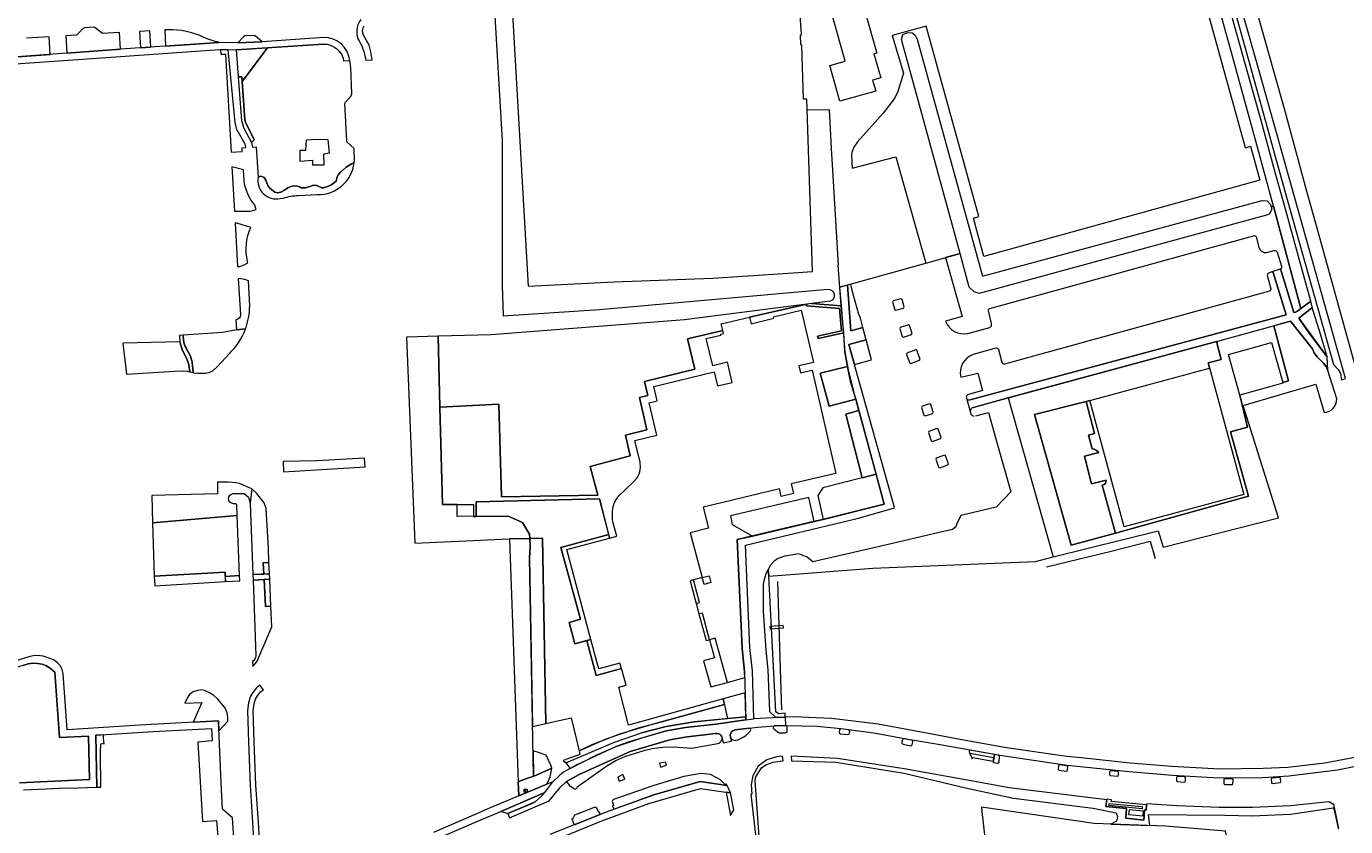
# Model space of a CAD drawing. Header units: metres. Extents: x 209813 to 223847, y 571801 to 587119.
# Tile 612 of 656: x 218727 to 219095, y 581986 to 582209. Entities that reach past the tile are written whole.
import ezdxf
from ezdxf.enums import TextEntityAlignment as Align

# ---------------------------------------------------------------- set-up
doc = ezdxf.new("R2010")
doc.units = ezdxf.units.M
for name, color, linetype, lineweight in [('B-RO-GK-BESCHOEIING-G', 8, 'GK-BESCHOEIING', 0), ('B-RO-GR-BEPLANTING_CULTUUR_BOSPLANTSOEN-GV', 8, 'Continuous', 0), ('B-RO-GR-BEPLANTING_CULTUUR_HEESTERS-GV', 8, 'Continuous', 0), ('B-RO-GR-BEPLANTING_CULTUUR_ROOS-GV', 8, 'Continuous', 0), ('B-RO-GR-BEPLANTING_CULTUUR_VASTE PLANTENVAK-GV', 8, 'Continuous', 0), ('B-RO-GR-GRAS-GV', 8, 'Continuous', 0), ('B-RO-GR-GROENVOORZIENING-GV', 8, 'Continuous', 0), ('B-RO-GR-HAAG-GV', 8, 'Continuous', 0), ('B-RO-IE-TERREINAFSCHEIDING_KUNSTMATIG_MUUR-GV', 8, 'Continuous', 0), ('B-RO-KL-DATA_CAI-S', 8, 'Continuous', 0), ('B-RO-KW-KUNSTWERK_DEK-GV', 8, 'Continuous', 0), ('B-RO-OG-TERREIN_CULTUURSCHEIDING-GV', 8, 'Continuous', 0), ('B-RO-OG-TERREIN_ONBEGROEID-GV', 8, 'Continuous', 0), ('B-RO-OG-WEG-GV', 8, 'Continuous', 0), ('B-RO-VH-ONVERHARD-GV', 8, 'Continuous', 0), ('B-RO-VH-VERHARDING_OPEN-GV', 8, 'Continuous', 0), ('B-RO-VH-VERHARDING_TEGEL-GV', 8, 'Continuous', 0)]:
    doc.layers.add(name, color=color, linetype=linetype, lineweight=lineweight)
doc.styles.add('NLCS-ISO', font='txt')
doc.linetypes.add('GK-BESCHOEIING', pattern='A,30,-5,[1,NLCS.shx,S=1,R=0,X=0,Y=0],-5', length=40)

# ---------------------------------------------------------------- blocks, each defined once
blk = doc.blocks.new('SKL-DATA_SIGNAAL_CAIKAST-SO')
at = {"color": 0, "linetype": 'ByBlock', "lineweight": 18}
for points in [[(-2, 2), (2, 2), (2, 1.68), (-2, 1.68)], [(-2, 1.52), (2, 1.52), (2, -2), (-2, -2)]]:
    blk.add_lwpolyline(points, close=True, dxfattribs=at)
at = {"color": 0, "linetype": 'ByBlock', "lineweight": 18, "style": 'NLCS-ISO'}
blk.add_text('cai', height=1.5, dxfattribs=at).set_placement((0, 0), align=Align.MIDDLE_CENTER)

msp = doc.modelspace()

# ---------------------------------------------------------------- linework, layer by layer
at = {"layer": 'B-RO-GK-BESCHOEIING-G', "flags": 128}
for points in [[(219029.711, 582062.643), (219040.606, 582065.363), (219041.987, 582060.557)], [(219011.673, 582058.194), (219020.497, 582060.397), (219029.711, 582062.643)], [(218936.62, 582054.142), (218937.41, 582029.759)], [(218937.41, 582029.759), (218937.781, 582018.286)], [(218877.611, 582003.495), (218891.233, 582009.292), (218898.705, 582011.946), (218905.602, 582013.677), (218913.414, 582014.959), (218922.696, 582015.924)], [(218922.696, 582015.924), (218927.817, 582016.39)], [(218864.514, 581994.286), (218864.372, 581998.145)]]:
    msp.add_lwpolyline(points, dxfattribs=at)
at = {"layer": 'B-RO-GR-BEPLANTING_CULTUUR_BOSPLANTSOEN-GV', "flags": 128}
for points in [[(219032.845, 582355.262), (219032.168, 582357.893), (219030.687, 582357.458), (219029.189, 582355.22), (219039.712, 582311.644), (219055.939, 582243.216), (219063.823, 582214.703), (219067.462, 582201.705), (219071.658, 582186.635), (219075.637, 582172.124), (219078.783, 582160.753), (219087.402, 582130.282), (219091.772, 582114.675), (219093.016, 582113.255), (219093.624, 582112.352), (219093.763, 582111.895), (219093.927, 582110.625), (219093.981, 582110.456), (219095.121, 582110.752), (219071.338, 582195.61), (219057.353, 582244.895), (219053.434, 582260.066), (219052.386, 582265.455), (219029.679, 582354.324)], [(219092.713, 582105.139), (219090.134, 582113.017), (219089.665, 582114.174), (219088.918, 582115.077), (219087.079, 582116.96), (219086.382, 582117.977), (219085.888, 582119.031), (219079.779, 582126.801), (219075.079, 582125.504), (219079.219, 582110.101), (219077.587, 582109.671), (219077.632, 582109.511), (219065.669, 582106.164), (219067.748, 582097.172), (219063.067, 582095.867), (219068.072, 582077.919), (219030.983, 582067.578), (219018.597, 582064.26), (219008.376, 582100.764), (219022.723, 582104.337), (219057.172, 582113.683), (219056.769, 582115.17), (219060.396, 582116.094), (219059.119, 582121.102), (219001.035, 582105.405), (219013.597, 582060.991), (219042.883, 582068.302), (219044.213, 582063.675), (219076.39, 582071.888), (219066.511, 582103.229), (219086.863, 582109.2), (219089.193, 582101.258)], [(219001.035, 582105.405), (218991.377, 582102.737)], [(218991.96, 582100.322), (218995.564, 582101.286), (218998.058, 582092.248), (219001.713, 582079.113), (218997.675, 582074.864), (218987.845, 582072.581), (218986.724, 582070.227), (218986.421, 582069.388), (218985.483, 582068.623), (218981.397, 582067.698), (218965.991, 582064.101), (218946.525, 582059.63), (218944.896, 582060.971), (218942.648, 582061.894), (218938.673, 582061.183), (218936.822, 582060.593), (218935.732, 582059.803), (218934.744, 582058.734), (218934.036, 582057.488), (218934.223, 582055.644), (218963.212, 582057.86), (219008.655, 582059.758), (219013.597, 582060.991)], [(218990.475, 582101.261), (218990.505, 582101.153)]]:
    msp.add_lwpolyline(points, dxfattribs=at)
for points in [[(219085.853, 582130.386), (219085.586, 582130.45), (219082.04, 582127.661), (219088.554, 582118.672), (219088.935, 582118.1), (219089.976, 582116.844), (219087.838, 582124.058), (219085.942, 582129.992)], [(218964.164, 582084.069), (218959.345, 582101.846), (218955.703, 582100.859), (218960.3, 582083.079)], [(218872.342, 581997.554), (218873.275, 581999.49), (218873.709, 582002.053), (218869.155, 582000.02), (218865.131, 581998.575), (218864.372, 581998.145), (218864.514, 581994.286)]]:
    msp.add_lwpolyline(points, close=True, dxfattribs=at)
at = {"layer": 'B-RO-GR-BEPLANTING_CULTUUR_BOSPLANTSOEN-GV'}
for points in [[(218991.377, 582102.737, 0.7908155), (218991.426, 582100.318)], [(219089.193, 582101.258, 0.3676417), (219092.713, 582105.139)]]:
    msp.add_lwpolyline(points, format="xyb", dxfattribs=at)
at = {"layer": 'B-RO-GR-BEPLANTING_CULTUUR_HEESTERS-GV', "flags": 128}
for points in [[(218738.456, 582201.587), (218753.395, 582202.666), (218753.122, 582207.315), (218748.429, 582207.039), (218746.202, 582208.78), (218745.844, 582208.883), (218743.35, 582208.683), (218743.031, 582208.499), (218741.15, 582206.611), (218738.171, 582206.435)], [(218758.681, 582207.642), (218758.951, 582203.051), (218761.836, 582203.252), (218761.568, 582207.812)], [(218792.916, 582204.761), (218790.944, 582206.383), (218790.528, 582206.535), (218788.076, 582206.39), (218787.697, 582206.179), (218786.112, 582204.436)], [(218787.362, 582193.663), (218794.418, 582203.095), (218785.627, 582202.506), (218786.212, 582194.936), (218787.271, 582194.95)], [(218968.939, 582132.421), (218968.768, 582132.112), (218969.381, 582129.983), (218969.691, 582129.812), (218971.848, 582130.434), (218972.019, 582130.743), (218971.406, 582132.872), (218971.097, 582133.043)], [(218970.905, 582125.042), (218970.742, 582124.729), (218971.454, 582122.464), (218971.767, 582122.301), (218974.068, 582123.025), (218974.231, 582123.338), (218973.519, 582125.603), (218973.206, 582125.766)], [(218769.987, 582121.03), (218754.075, 582120.614), (218755.055, 582111.953), (218768.511, 582112.809), (218770.955, 582112.885), (218772.078, 582112.798), (218772.775, 582112.671), (218772.436, 582114.684), (218771.902, 582116.253), (218770.734, 582118.624)], [(218847.321, 582075.656), (218843.196, 582075.592), (218842.437, 582102.763), (218842, 582122.596), (218833.148, 582122.366), (218835.5, 582064.815), (218861.873, 582066.009), (218867.561, 582066.115), (218867.478, 582067.371), (218865.55, 582070.584), (218861.52, 582072.337), (218847.327, 582072.243)], [(218972.78, 582117.826), (218972.634, 582117.504), (218973.538, 582115.106), (218973.86, 582114.96), (218976.302, 582115.881), (218976.448, 582116.203), (218975.544, 582118.601), (218975.222, 582118.747)], [(218977.007, 582103.043), (218976.842, 582102.73), (218977.513, 582100.555), (218977.825, 582100.39), (218979.96, 582101.048), (218980.126, 582101.361), (218979.455, 582103.536), (218979.142, 582103.701)], [(218978.894, 582096.012), (218978.743, 582095.692), (218979.57, 582093.377), (218979.889, 582093.226), (218982.144, 582094.031), (218982.295, 582094.351), (218981.468, 582096.665), (218981.149, 582096.817)], [(218980.939, 582088.55), (218980.788, 582088.23), (218981.581, 582086.015), (218981.901, 582085.864), (218984.179, 582086.679), (218984.33, 582086.999), (218983.537, 582089.214), (218983.217, 582089.365)], [(218960.3, 582083.079), (218949.353, 582080.274), (218947.884, 582078.171), (218949.377, 582071.463), (218966.417, 582075.76), (218964.164, 582084.069)], [(218794.824, 582059.442), (218794.647, 582063.437), (218794.008, 582074.483), (218793.47, 582076.108), (218791.304, 582078.768), (218790.006, 582080.034), (218789.618, 582075.969), (218790.34, 582056.044), (218793.359, 582056.22), (218793.199, 582059.359)], [(218929.684, 582066.826), (218946.867, 582070.925), (218945.448, 582077.57), (218923.519, 582072.461), (218924.02, 582070.057)], [(218913.983, 582047.972), (218914.941, 582048.229), (218913.24, 582054.586), (218912.281, 582054.329)], [(218915.655, 582055.232), (218917.587, 582055.749), (218918.104, 582053.817), (218916.172, 582053.3)], [(218917.709, 582037.888), (218915.717, 582045.331), (218914.759, 582045.074), (218916.752, 582037.632)], [(218886.284, 582031.694), (218884.606, 582037.96), (218883.447, 582037.65), (218886.047, 582027.94), (218893.136, 582029.838), (218892.705, 582031.379), (218886.792, 582029.796)], [(218915.998, 582031.995), (218918.057, 582024.697), (218922.712, 582025.978), (218919.31, 582038.329), (218917.709, 582037.888), (218919.066, 582032.816)], [(218935.792, 582013.829), (218935.541, 582013.599), (218935.485, 582013.399), (218935.501, 582013.215), (218935.596, 582013.035), (218935.715, 582012.912), (218936.968, 582011.976), (218937.168, 582011.893), (218937.389, 582011.857), (218938.826, 582011.914), (218939.085, 582011.986), (218939.248, 582012.114), (218939.353, 582012.283), (218939.401, 582012.479), (218939.342, 582013.494), (218939.306, 582013.654), (218939.219, 582013.799), (218939.087, 582013.916)], [(218923.676, 582010.433), (218923.899, 582010.142), (218924.133, 582009.95), (218924.495, 582009.807), (218924.881, 582009.798), (218925.067, 582009.813), (218925.58, 582009.916), (218927.25, 582010.742), (218927.935, 582011.247), (218929.057, 582012.322), (218929.172, 582012.54), (218929.209, 582012.816), (218929.144, 582013.036), (218929.004, 582013.154), (218928.752, 582013.206), (218924.892, 582012.724), (218924.534, 582012.65), (218924.197, 582012.501), (218923.935, 582012.304), (218923.753, 582012.083), (218923.607, 582011.753), (218923.503, 582011.271)], [(218971.44, 582008.938), (218971.55, 582008.813), (218971.696, 582008.733), (218973.792, 582008.307), (218974.042, 582008.398), (218974.192, 582008.562), (218974.385, 582009.406), (218974.298, 582009.679), (218974.128, 582009.848), (218971.851, 582010.227), (218971.645, 582010.109), (218971.505, 582009.917), (218971.371, 582009.258), (218971.378, 582009.092)], [(218868.615, 581999.826), (218869.155, 582000.02), (218873.709, 582002.053), (218873.412, 582002.87), (218872.144, 582005.651), (218870.276, 582006.336), (218868.484, 582006.837)], [(218996.859, 582003.582), (218998.111, 582003.426), (218998.331, 582003.556), (218998.458, 582003.777), (218998.626, 582005.248), (218998.425, 582005.534), (218998.245, 582005.626), (218997.156, 582005.816), (218996.93, 582003.97)], [(219017.439, 582001.289), (219017.576, 582001.526), (219017.657, 582002.349), (219017.524, 582002.619), (219017.373, 582002.699), (219015.275, 582002.945), (219015.071, 582002.743), (219014.911, 582001.791), (219015.05, 582001.536), (219015.248, 582001.44), (219017.306, 582001.206)], [(219063.723, 581998.896), (219063.625, 581999.02), (219063.478, 581999.077), (219061.351, 581999.041), (219061.198, 581998.928), (219061.123, 581998.754), (219061.135, 581997.715), (219061.273, 581997.546), (219061.474, 581997.465), (219063.546, 581997.511), (219063.703, 581997.663), (219063.744, 581998.82)], [(219074.455, 581997.936), (219074.567, 581997.829), (219074.744, 581997.795), (219076.874, 581998.013), (219077.016, 581998.162), (219076.993, 581999.213), (219076.765, 581999.4), (219074.639, 581999.286), (219074.459, 581999.189), (219074.342, 581998.982)]]:
    msp.add_lwpolyline(points, close=True, dxfattribs=at)
for points in [[(218718.161, 582200.122), (218733.768, 582201.249), (218733.479, 582206.159), (218727.152, 582205.787)], [(218766.825, 582208.121), (218765.731, 582208.057), (218765.997, 582203.54), (218780.925, 582204.576)], [(218818.603, 582170.955), (218817.803, 582170.656), (218816.391, 582169.779), (218814.789, 582168.348), (218814.198, 582167.68), (218813.836, 582167.088), (218813.531, 582165.829), (218813.092, 582165.467), (218812.043, 582164.761), (218810.899, 582164.303), (218810.021, 582164.036), (218809.563, 582164.036), (218808.19, 582164.627), (218807.199, 582164.703), (218806.455, 582164.474), (218805.997, 582164.246), (218805.444, 582164.169), (218805.062, 582163.959), (218803.785, 582163.978), (218803.327, 582164.284), (218802.774, 582164.474), (218802.011, 582164.532), (218801.324, 582164.455), (218800.771, 582164.303), (218800.085, 582163.997), (218799.169, 582163.368), (218798.12, 582162.776), (218797.205, 582162.605), (218796.48, 582162.795), (218795.507, 582163.578), (218794.954, 582163.959), (218794.458, 582164.684), (218793.905, 582166.173), (218793.505, 582166.84), (218792.818, 582167.203), (218792.475, 582167.26), (218791.831, 582166.987)], [(218797.932, 582161.024), (218798.841, 582161.152)], [(218803.015, 582161.854), (218808.356, 582162.097)], [(218960.3, 582083.079), (218955.703, 582100.859), (218959.345, 582101.846), (218958.49, 582104.998), (218951.088, 582103.079), (218948.577, 582112.253), (218956.166, 582114.175), (218955.483, 582118.273), (218955.123, 582123.559), (218948.019, 582121.981), (218947.819, 582122.615), (218954.528, 582124.084), (218953.994, 582130.328), (218944.748, 582131.096), (218944.802, 582131.524), (218928.843, 582127.904), (218929.278, 582126.074), (218935.675, 582127.594), (218935.57, 582128.037), (218943.256, 582129.863), (218946.716, 582115.298), (218942.622, 582114.325), (218943.092, 582112.347), (218946.33, 582113.116), (218952.974, 582084.243), (218940.52, 582081.377), (218941.161, 582078.68), (218937.716, 582077.862), (218937.216, 582079.968), (218921.421, 582076.216), (218915.938, 582074.843), (218917.402, 582068.998), (218912.311, 582067.724), (218915.655, 582055.232), (218913.24, 582054.586)], [(218788.264, 582124.607), (218785.767, 582124.348), (218781.989, 582123.62), (218770.843, 582122.878)], [(218770.843, 582122.878), (218770.976, 582121.381), (218771.129, 582120.427), (218772.254, 582118.271), (218772.96, 582117.05), (218773.417, 582115.314), (218773.689, 582112.457), (218773.899, 582112.406), (218774.88, 582112.264), (218777.114, 582112.242), (218778.182, 582112.417), (218779.207, 582112.951), (218780.482, 582114.139), (218783.778, 582117.771)], [(218790.006, 582080.034), (218786.624, 582081.524), (218785.556, 582081.699), (218783.525, 582081.846), (218780.426, 582081.813), (218780.502, 582078.555), (218762.116, 582078.126), (218762.293, 582070.543), (218785.99, 582072.547), (218785.888, 582075.363), (218785.844, 582075.511), (218785.445, 582075.852), (218784.907, 582075.844)], [(218784.865, 582078.657), (218787.882, 582078.702), (218789.128, 582077.637), (218789.618, 582075.969)], [(218946.867, 582070.925), (218949.377, 582071.463)], [(218922.712, 582025.978), (218927.539, 582027.308), (218927.5, 582028.935), (218926.795, 582035.537), (218925.449, 582065.815), (218929.684, 582066.826)], [(218795.362, 582047.278), (218793.818, 582047.2), (218793.435, 582054.722), (218790.395, 582054.545), (218791.162, 582033.371)], [(218790.264, 582031.786), (218790.36, 582030.372), (218791.457, 582031.706), (218795.596, 582041.47), (218795.362, 582047.278)], [(218913.983, 582047.972), (218914.759, 582045.074)], [(218789.126, 582020.296), (218788.802, 582018.136), (218789.106, 582009.297), (218789.595, 581997.286), (218790.354, 581985.349), (218791.076, 581971.105), (218792.673, 581971.186), (218791.951, 581985.44), (218791.193, 581997.369), (218790.705, 582009.357), (218790.406, 582018.044), (218790.692, 582019.95), (218791.086, 582021.286), (218791.649, 582022.259), (218792.469, 582023.352), (218793.251, 582023.941), (218792.288, 582025.219), (218791.325, 582024.493), (218790.312, 582023.143), (218789.605, 582021.922), (218789.126, 582020.296)], [(218927.817, 582016.39), (218927.64, 582023.058), (218921.554, 582021.377), (218922.696, 582015.924)], [(218921.914, 582019.803), (218903.257, 582014.695), (218892.576, 582011.489), (218884.9, 582008.551), (218881.325, 582006.89), (218881.572, 582005.872), (218876.844, 582004.132), (218877.611, 582003.495), (218891.233, 582009.292), (218898.705, 582011.946)], [(218877.611, 582003.495), (218878.823, 582001.988), (218886.125, 582005.644), (218891.667, 582008.115), (218899.149, 582010.628), (218905.587, 582012.433), (218910.99, 582013.426), (218919.493, 582014.284), (218927.849, 582015.533), (218927.817, 582016.39), (218913.414, 582014.959), (218905.602, 582013.677), (218898.705, 582011.946)]]:
    msp.add_lwpolyline(points, dxfattribs=at)
at = {"layer": 'B-RO-GR-BEPLANTING_CULTUUR_HEESTERS-GV'}
for points in [[(218776.48, 582206.09, 0.1136249), (218766.825, 582208.121)], [(218780.925, 582204.576, -0.0544825), (218776.48, 582206.09)], [(218808.356, 582162.097, 0.3786929), (218818.603, 582170.955)], [(218791.831, 582166.987, 0.5394558), (218797.932, 582161.024)], [(218798.841, 582161.152, -0.0709237), (218803.015, 582161.854)], [(218783.778, 582117.771, 0.1118744), (218788.264, 582124.607)], [(218784.907, 582075.844, -0.9655196), (218784.865, 582078.657)], [(218791.162, 582033.371, -0.2587411), (218790.264, 582031.786)]]:
    msp.add_lwpolyline(points, format="xyb", dxfattribs=at)
at = {"layer": 'B-RO-GR-BEPLANTING_CULTUUR_ROOS-GV', "flags": 128}
for points in [[(218960.489, 582124.983), (218959.683, 582127.961), (218959.366, 582128.672), (218957.494, 582135.372), (218957.078, 582137.126), (218956.164, 582136.871), (218957.119, 582124.071)], [(218962.929, 582115.974), (218961.413, 582121.571), (218956.534, 582120.25), (218958.1, 582114.666)], [(218958.49, 582104.998), (218957.03, 582109.946), (218956.166, 582114.175), (218948.577, 582112.253), (218951.088, 582103.079)], [(218880.262, 581996.154), (218880.873, 581996.569), (218880.75, 581996.793), (218889.058, 582002.663), (218891.612, 582004.161), (218894.07, 582005.266), (218899.751, 582007.064), (218901.725, 582007.556), (218904.672, 582007.923), (218907.679, 582007.954), (218912.736, 582007.595), (218920.062, 582008.961), (218920.353, 582009.057), (218920.678, 582009.269), (218920.867, 582009.419), (218920.982, 582009.608), (218921.111, 582009.874), (218921.191, 582010.096), (218921.204, 582010.314), (218921.186, 582010.538), (218921.136, 582010.779), (218921.049, 582010.973), (218920.878, 582011.223), (218920.715, 582011.396), (218920.33, 582011.615), (218919.873, 582011.708), (218919.489, 582011.703), (218911.447, 582010.827), (218906.677, 582009.936), (218895.545, 582006.68), (218881.355, 582000.308), (218877.852, 581998.321), (218878.576, 581997.335), (218879.829, 581996.372)], [(218859.459, 581989.938), (218859.64, 581989.961), (218859.813, 581989.961), (218861.433, 581989.38), (218868.152, 581992.209), (218869.077, 581992.685), (218870.854, 581994.265), (218871.744, 581995.241)]]:
    msp.add_lwpolyline(points, close=True, dxfattribs=at)
at = {"layer": 'B-RO-GR-BEPLANTING_CULTUUR_VASTE PLANTENVAK-GV', "flags": 128}
for points in [[(218954.24, 582011.648), (218956.251, 582011.451), (218956.538, 582011.52), (218956.693, 582011.665), (218956.763, 582011.821), (218956.799, 582012.354), (218956.654, 582012.59), (218956.409, 582012.72), (218954.432, 582012.991), (218954.117, 582012.916), (218953.951, 582012.752), (218953.86, 582012.088), (218953.978, 582011.781)], [(218905.662, 582002.844), (218905.39, 582003.675), (218903.774, 582003.42), (218904.012, 582002.272)], [(218894.066, 581998.981), (218893.561, 582000.291), (218892.118, 581999.507), (218892.528, 581998.407)], [(219029.294, 582001.026), (219029.282, 582000.185), (219029.497, 581999.994), (219031.432, 581999.805), (219031.67, 581999.882), (219031.824, 582000.078), (219031.821, 582000.896), (219031.697, 582001.047), (219031.482, 582001.137), (219029.506, 582001.282), (219029.34, 582001.142)], [(219050.485, 581999.257), (219050.408, 581999.481), (219050.206, 581999.606), (219048.208, 581999.711), (219048.04, 581999.613), (219047.947, 581999.443), (219047.942, 581998.506), (219048.127, 581998.336), (219050.138, 581998.172), (219050.27, 581998.223), (219050.441, 581998.442)]]:
    msp.add_lwpolyline(points, close=True, dxfattribs=at)
at = {"layer": 'B-RO-GR-GRAS-GV', "flags": 128}
for points in [[(219069.512, 582216.107), (219078.23, 582185.078), (219084.144, 582163.437), (219087.341, 582151.839), (219098.181, 582112.838), (219099.849, 582111.979), (219101.977, 582110.666), (219105.187, 582099.138), (219109.499, 582100.281), (219109.984, 582097.469), (219112.795, 582088.222), (219116.09, 582089.297), (219116.955, 582086.701), (219113.492, 582085.928), (219114.292, 582083.172), (219107.245, 582081.226), (219108.5, 582076.596), (219126.569, 582081.919), (219161.448, 582098.542), (219176.865, 582112.711), (219135.137, 582255.179)], [(218993.568, 581991.127), (218993.618, 581989.989), (218995.402, 581974.416), (218999.765, 581942.901), (219002.359, 581921.668), (219006.578, 581893.407), (219003.648, 581893.006), (219009.647, 581849.135), (219011.009, 581849.321), (219014.115, 581845.207), (219022.804, 581846.479), (219022.62, 581851.828), (219025.497, 581852.339)], [(219139.671, 581828.324), (219137.427, 581836.213), (219135.138, 581843.924), (219129.082, 581866.356), (219125.827, 581880.544), (219125.168, 581883.069), (219120.478, 581904.526), (219084.384, 581895.302), (219071.571, 581942.971), (219061.587, 581984.455), (219044.897, 581985.835), (219025.021, 581986.589), (218993.568, 581991.127)]]:
    msp.add_lwpolyline(points, dxfattribs=at)
at = {"layer": 'B-RO-GR-GROENVOORZIENING-GV', "flags": 128}
for points in [[(219020.842, 582356.578), (219020.536, 582356.482), (219013.722, 582355.308), (219004.989, 582353.863), (218981.416, 582349.92), (218962.986, 582347.025), (218941.003, 582343.436), (218918.842, 582339.642), (218904.704, 582337.191), (218894.297, 582335.284), (218886.987, 582333.892), (218871.935, 582330.703), (218851.66, 582326.137), (218853.823, 582286.124), (218855.891, 582245.129), (218859.884, 582177.174), (218859.884, 582136.718), (218860.123, 582128.253), (218887.016, 582130.001), (218950.681, 582135.746)], [(219067.226, 582175.203), (219039.438, 582275.681), (219027.962, 582272.496), (219028.404, 582270.942), (218976.646, 582256.639), (218976.358, 582257.811), (218965.36, 582254.868), (218971.78, 582231.792), (218962.238, 582229.039), (218959.533, 582249.551), (218954.794, 582264.977), (218953.859, 582265.945), (218952.758, 582266.613), (218952.09, 582266.913), (218951.49, 582267.047), (218950.855, 582267.013), (218938.573, 582264.576)], [(218860.135, 582257.823), (218867.071, 582136.594), (218891.078, 582137.763), (218918.647, 582138.756), (218939.616, 582140.158), (218946.45, 582140.684), (218944.889, 582188.724), (218943.888, 582188.724), (218943.455, 582203.692), (218943.169, 582203.921), (218943.111, 582206.611), (218943.379, 582206.802), (218939.454, 582262.419)], [(219067.226, 582175.203), (219068.641, 582175.601), (219071.239, 582166.177), (218994.255, 582144.815), (218991.3, 582155.562), (218992.803, 582155.979), (218978.089, 582209.123), (218968.657, 582206.528), (218971.773, 582196.024), (218970.237, 582190.861), (218969.27, 582188.887), (218966.137, 582184.824), (218958.999, 582176.855), (218957.993, 582175.39), (218957.353, 582173.864), (218957.286, 582173.112), (218957.496, 582169.443), (218969.71, 582172.632), (218978.009, 582142.985), (218987.591, 582145.667), (218971.278, 582205.368), (218971.644, 582206.758), (218973.033, 582207.365), (218974.195, 582207.289), (218975.079, 582206.581), (218975.647, 582205.457), (218993.816, 582139.3), (219071.83, 582160.485), (219073.221, 582160.386), (219074.218, 582159.357), (219074.377, 582158.69), (219074.969, 582158.85), (219070.328, 582175.982), (219062.56, 582204.496), (219053.272, 582237.801)], [(219074.969, 582158.85), (219082.683, 582130.289), (219085.449, 582132.33), (219083.326, 582140.119), (219078.121, 582159.065), (219075.518, 582168.289), (219071.816, 582181.783), (219067.899, 582195.975), (219059.812, 582224.895)], [(218944.989, 582185.792), (218951.072, 582185.881), (218951.599, 582174.999), (218951.994, 582168.959), (218953.615, 582142.381)], [(218953.993, 582136.263), (218978.009, 582142.985)], [(218951.348, 582132.365), (218946.142, 582131.696), (218954.453, 582131.038), (218953.615, 582142.381)], [(218946.142, 582131.696), (218944.802, 582131.524), (218944.748, 582131.096), (218953.994, 582130.328), (218954.528, 582124.084), (218947.819, 582122.615), (218948.019, 582121.981), (218955.123, 582123.559), (218954.453, 582131.038)]]:
    msp.add_lwpolyline(points, dxfattribs=at)
for points in [[(218954.715, 582235.589), (218957.671, 582225.204), (218964.359, 582201.584), (218963.579, 582201.364), (218965.464, 582194.71), (218963.191, 582194.066), (218964.058, 582191.004), (218954.073, 582188.177), (218951.23, 582198.156), (218955.559, 582199.391), (218948.989, 582222.733), (218946.033, 582233.118)], [(218789.969, 582176.653), (218790.704, 582177.355), (218788.282, 582182.297), (218788.111, 582183.022), (218787.271, 582194.95), (218786.212, 582194.936), (218787.193, 582182.821), (218787.828, 582180.658)], [(218842.437, 582102.763), (218843.196, 582075.592), (218851.895, 582075.664), (218851.901, 582072.251), (218852.659, 582072.262), (218852.659, 582076.41), (218886.97, 582077.237), (218889.839, 582066.234), (218891.851, 582066.773), (218890.754, 582070.808), (218890.624, 582071.561), (218890.651, 582073.726), (218890.748, 582074.535), (218890.901, 582075.307), (218891.186, 582076.059), (218891.508, 582076.716), (218891.925, 582077.412), (218892.455, 582078.163), (218894.287, 582079.851), (218896.667, 582082.177), (218897.385, 582083.003), (218897.82, 582083.641), (218898.086, 582084.205), (218898.276, 582084.769), (218898.391, 582085.409), (218898.45, 582085.992), (218898.361, 582087.442), (218896.895, 582093.509), (218903.019, 582094.989), (218900.845, 582103.985), (218903.097, 582104.529), (218902.129, 582108.535), (218918.969, 582112.604), (218919.887, 582108.705), (218924.021, 582109.687), (218922.68, 582115.332), (218918.589, 582114.36), (218916.791, 582121.927), (218920.882, 582122.899), (218920.813, 582123.19), (218921.581, 582123.372), (218921.397, 582124.147), (218911.559, 582121.811), (218913.562, 582113.363), (218899.601, 582109.972), (218900.535, 582106.042), (218898.151, 582105.507), (218900.211, 582096.426), (218894.241, 582095.014), (218895.595, 582089.195), (218884.4, 582086.256), (218886.574, 582078.243), (218859.642, 582077.727), (218858.967, 582103.639)], [(218762.855, 582054.44), (218762.942, 582052.943), (218782.735, 582054.098), (218782.577, 582056.693), (218762.795, 582055.658)]]:
    msp.add_lwpolyline(points, close=True, dxfattribs=at)
at = {"layer": 'B-RO-GR-GROENVOORZIENING-GV'}
msp.add_lwpolyline([(218950.681, 582135.746, -0.8621671), (218951.348, 582132.365)], format="xyb", dxfattribs=at)
at = {"layer": 'B-RO-GR-HAAG-GV', "flags": 128}
for points in [[(218786.212, 582194.936), (218787.193, 582182.821), (218787.828, 582180.658), (218789.969, 582176.653), (218790.704, 582177.355), (218788.282, 582182.297), (218788.111, 582183.022), (218787.271, 582194.95)], [(218944.802, 582131.524), (218944.748, 582131.096), (218953.994, 582130.328), (218954.528, 582124.084), (218947.819, 582122.615), (218948.019, 582121.981), (218955.123, 582123.559), (218954.453, 582131.038), (218946.142, 582131.696)]]:
    msp.add_lwpolyline(points, close=True, dxfattribs=at)
at = {"layer": 'B-RO-IE-TERREINAFSCHEIDING_KUNSTMATIG_MUUR-GV', "flags": 128}
msp.add_lwpolyline([(219092.101, 581989.588), (219093.08, 581985.173), (219093.275, 581985.216), (219091.988, 581991.018), (219091.793, 581990.975)], close=True, dxfattribs=at)
at = {"layer": 'B-RO-KW-KUNSTWERK_DEK-GV', "flags": 128}
msp.add_lwpolyline([(218934.541, 582041.562), (218934.591, 582040.911), (218938.31, 582041.197), (218938.26, 582041.848)], close=True, dxfattribs=at)
at = {"layer": 'B-RO-OG-TERREIN_CULTUURSCHEIDING-GV', "flags": 128}
for points in [[(218781.419, 582201.267), (218782.723, 582201.34), (218784.275, 582173.923), (218787.366, 582174.145), (218787.303, 582175.143), (218788.385, 582175.234), (218788.176, 582176.164), (218785.871, 582180.25), (218785.371, 582182.201), (218783.419, 582202.547), (218781.342, 582202.62)], [(218944.802, 582131.524), (218910.719, 582127.147), (218856.787, 582122.98), (218842, 582122.596), (218842.437, 582102.763), (218858.967, 582103.639), (218859.642, 582077.727), (218886.574, 582078.243), (218884.4, 582086.256), (218895.595, 582089.195), (218894.241, 582095.014), (218900.211, 582096.426), (218898.151, 582105.507), (218900.535, 582106.042), (218899.601, 582109.972), (218913.562, 582113.363), (218911.559, 582121.811), (218921.397, 582124.147), (218920.95, 582126.029), (218928.843, 582127.904)], [(219022.723, 582104.337), (219008.376, 582100.764), (219018.597, 582064.26), (219030.983, 582067.578), (219027.242, 582080.998), (219027.754, 582081.162), (219028.125, 582081.521), (219028.288, 582082.045), (219028.313, 582082.405), (219024.226, 582081.385), (219022.297, 582089.118), (219026.304, 582090.117), (219025.564, 582090.782), (219025.03, 582091.106), (219024.398, 582091.187), (219023.391, 582094.933), (219025.126, 582095.399)], [(218867.561, 582066.115), (218871.113, 582066.181), (218872.078, 582014.474), (218879.104, 582016.045), (218881.325, 582006.89), (218888.838, 582010.187), (218897.917, 582013.292), (218903.257, 582014.695), (218921.914, 582019.803), (218921.554, 582021.377), (218895.127, 582014.079), (218892.39, 582024.63), (218894.426, 582025.231), (218893.136, 582029.838), (218886.047, 582027.94), (218883.447, 582037.65), (218880.161, 582036.77), (218878.526, 582042.679), (218881.73, 582043.614), (218876.256, 582063.581), (218889.573, 582067.254), (218886.97, 582077.237), (218852.659, 582076.41), (218852.659, 582072.262), (218861.52, 582072.337), (218865.55, 582070.584), (218867.478, 582067.371)], [(218782.61, 582055.557), (218786.596, 582055.825), (218785.99, 582072.547), (218762.293, 582070.543), (218762.795, 582055.658), (218782.577, 582056.693)], [(218864.372, 581998.145), (218865.131, 581998.575), (218868.615, 581999.826), (218867.478, 582060.768), (218867.711, 582063.865), (218867.561, 582066.115), (218861.873, 582066.009)], [(218773.683, 582014.884), (218780.76, 582015.269), (218780.874, 582012.474), (218783.325, 582015.153), (218783.322, 582016.191), (218783.115, 582017.51), (218782.476, 582018.982), (218780.463, 582021.389), (218779.394, 582022.326), (218778.224, 582023.034), (218776.8, 582023.741), (218776.088, 582023.866), (218774.921, 582023.736), (218773.703, 582023.327), (218772.613, 582022.562), (218772.208, 582021.977), (218771.358, 582020.194), (218776.068, 582020.354)]]:
    msp.add_lwpolyline(points, close=True, dxfattribs=at)
for points in [[(218809.891, 582204.131), (218794.418, 582203.095), (218787.362, 582193.663), (218788.111, 582183.022), (218788.282, 582182.297), (218790.704, 582177.355), (218789.969, 582176.653), (218790.269, 582175.337), (218791.289, 582175.399), (218791.831, 582166.987), (218792.475, 582167.26), (218792.818, 582167.203), (218793.505, 582166.84), (218793.905, 582166.173), (218794.458, 582164.684), (218794.954, 582163.959), (218795.507, 582163.578), (218796.48, 582162.795), (218797.205, 582162.605), (218798.12, 582162.776), (218799.169, 582163.368), (218800.085, 582163.997), (218800.771, 582164.303), (218801.324, 582164.455), (218802.011, 582164.532), (218802.774, 582164.474), (218803.327, 582164.284), (218803.785, 582163.978), (218805.062, 582163.959), (218805.444, 582164.169), (218805.997, 582164.246), (218806.455, 582164.474), (218807.199, 582164.703), (218808.19, 582164.627), (218809.563, 582164.036), (218810.021, 582164.036), (218810.899, 582164.303), (218812.043, 582164.761), (218813.092, 582165.467), (218813.531, 582165.829), (218813.836, 582167.088), (218814.198, 582167.68), (218814.789, 582168.348), (218816.391, 582169.779), (218817.803, 582170.656), (218818.603, 582170.955)], [(218817.396, 582199.403), (218815.713, 582199.309)], [(218818.625, 582173.508), (218818.562, 582174.966), (218816.651, 582176.763), (218816.508, 582177.119), (218816.014, 582187.55), (218816.132, 582187.869), (218817.741, 582189.653), (218817.924, 582190.226), (218817.614, 582197.638)], [(218787.879, 582165.99), (218787.689, 582169.009), (218784.504, 582169.885), (218785.206, 582157.489), (218789.487, 582157.459), (218790.448, 582157.682), (218791.271, 582157.998)], [(218791.271, 582157.998), (218790.908, 582159.148)], [(219074.969, 582158.85), (219074.377, 582158.69), (219074.536, 582158.023), (219073.852, 582156.615), (219073.071, 582156.337), (218992.871, 582134.554), (218991.545, 582135.009), (218990.168, 582136.235), (218987.591, 582145.667), (218983.541, 582144.533), (218988.15, 582128.066), (218983.518, 582126.769)], [(219076.996, 582141.351), (219080.691, 582129.183), (219081.128, 582129.301), (219081.687, 582129.554), (219082.683, 582130.289), (219074.969, 582158.85)], [(218789.727, 582152.963), (218785.899, 582154.159), (218785.396, 582154.141), (218786.082, 582142.016)], [(218995.93, 582130.367), (219069.435, 582150.639)], [(219070.14, 582150.288), (219071.017, 582147.087)], [(219073.053, 582145.923), (219075.206, 582146.523)], [(218786.082, 582142.016), (218786.648, 582142.09), (218788.118, 582142.556), (218788.883, 582143.045), (218788.864, 582143.459)], [(219076.036, 582146.008), (219077.21, 582142.095)], [(218989.992, 582104.737), (219078.527, 582128.6), (219074.875, 582140.626), (219073.577, 582140.215)], [(219073.36, 582139.279), (219074.252, 582135.792)], [(218789.436, 582131.021), (218789.113, 582138.054), (218788.103, 582138.396), (218786.975, 582138.644), (218786.268, 582138.74), (218786.846, 582128.535)], [(219073.873, 582135.17), (219000.01, 582114.799)], [(218996.35, 582126.169), (218995.504, 582129.72)], [(218785.618, 582127.17), (218785.767, 582124.348), (218788.264, 582124.607)], [(218989.75, 582123.364), (218995.876, 582125.053)], [(218997.529, 582119.226), (218991.209, 582117.482)], [(218999.351, 582115.213), (218998.37, 582118.765)], [(218987.782, 582111.137), (218992.53, 582112.289), (218993.88, 582107.395), (218989.621, 582106.247)], [(218989.352, 582105.378), (218989.363, 582105.34)], [(218725.241, 581997.951), (218744.716, 581998.892), (218744.455, 582010.955), (218736.355, 582010.578), (218735.086, 582028.861), (218733.865, 582029.874), (218732.592, 582030.683), (218731.6, 582031.037), (218730.229, 582031.287), (218728.986, 582031.31), (218727.614, 582031.128), (218721.043, 582029.129)]]:
    msp.add_lwpolyline(points, dxfattribs=at)
at = {"layer": 'B-RO-OG-TERREIN_CULTUURSCHEIDING-GV'}
for points in [[(218817.614, 582197.638, 0.0282476), (218817.396, 582199.403)], [(218818.603, 582170.955, 0.0626634), (218818.625, 582173.508)], [(218790.908, 582159.148, -0.1486282), (218787.879, 582165.99)], [(218788.864, 582143.459, -0.1644388), (218789.727, 582152.963)], [(219069.435, 582150.639, -0.4060176), (219070.14, 582150.288)], [(219071.017, 582147.087, 0.3162684), (219073.029, 582145.921)], [(219075.206, 582146.523, -0.4683602), (219076.036, 582146.008)], [(219073.577, 582140.215, 0.3670379), (219073.36, 582139.279)], [(219077.21, 582142.095, -0.2885103), (219076.996, 582141.351)], [(219074.252, 582135.792, -0.4156204), (219073.873, 582135.17)], [(218786.846, 582128.535, -0.4091571), (218785.618, 582127.17)], [(218788.264, 582124.607, 0.0885621), (218789.436, 582131.021)], [(218995.504, 582129.72, -0.4217584), (218995.93, 582130.367)], [(218983.518, 582126.769, 0.371188), (218989.75, 582123.364)], [(218995.876, 582125.053, 0.3541323), (218996.35, 582126.169)], [(218991.209, 582117.482, 0.3765615), (218987.782, 582111.137)], [(218998.37, 582118.765, 0.3587384), (218997.529, 582119.226)], [(219000.01, 582114.799, -0.4782477), (218999.351, 582115.213)], [(218989.621, 582106.247, 0.2781115), (218989.352, 582105.378)]]:
    msp.add_lwpolyline(points, format="xyb", dxfattribs=at)
at = {"layer": 'B-RO-OG-TERREIN_ONBEGROEID-GV', "flags": 128}
msp.add_lwpolyline([(218806.951, 582170.426), (218810.25, 582170.426), (218810.117, 582173.517), (218811.7, 582173.746), (218811.375, 582177.352), (218808.171, 582177.524), (218805.158, 582177.295), (218805.043, 582174.433), (218803.441, 582174.452), (218803.441, 582171.475), (218806.931, 582171.723)], close=True, dxfattribs=at)
at = {"layer": 'B-RO-OG-WEG-GV', "flags": 128}
for points in [[(218938.81, 582017.417), (218936.942, 582017.163), (218936.222, 582017.745), (218934.223, 582055.644), (218934.036, 582057.488), (218933.455, 582056.267), (218932.826, 582054.361), (218932.65, 582053.344), (218932.697, 582045.877), (218933.411, 582034.932), (218933.96, 582029.439), (218934.447, 582017.826), (218936.127, 582016.266), (218938.846, 582016.308)], [(218746.827, 581996.694), (218747.955, 581996.732), (218747.852, 582006.301), (218747.891, 582008.866), (218748.728, 582008.971), (218748.786, 582008.702), (218748.7, 582011.378), (218746.511, 582011.241)], [(218938.226, 581974.628), (218938.211, 581974.801), (218934.142, 581974.624), (218933.667, 581975.309), (218931.694, 581980.234), (218930.424, 581998.581), (218930.658, 581999.647), (218932.173, 582002.104), (218933.385, 582002.973), (218935.49, 582003.691), (218938.092, 582004.121), (218938.274, 582004.116), (218938.095, 582005.345), (218936.432, 582005.196), (218933.694, 582004.362), (218931.294, 582002.576), (218929.781, 581999.915), (218929.359, 581997.493), (218929.492, 581994.828), (218929.272, 581994.817), (218930.926, 581980.216), (218931.761, 581975.131), (218932.062, 581974.545), (218933.021, 581974.185)], [(219091.988, 581991.018), (219091.818, 581992.033), (219091.691, 581991.853), (219090.719, 581992.54), (219090.54, 581992.59), (219090.356, 581992.608), (219079.796, 581991.537), (219069.171, 581991.027), (219059.85, 581991.05), (219048.096, 581991.529), (219039.67, 581992.069), (219039.635, 581991.84), (219039.493, 581990.363), (219039.069, 581990.39), (219038.87, 581987.569), (219033.83, 581988.074), (219033.994, 581990.761), (219028.254, 581991.33), (219028.571, 581993.167), (219001.255, 581996.587), (218990.649, 581998.528), (218971.96, 582001.893), (218953.391, 582004.743), (218940.438, 582005.388), (218940.556, 582004.058), (218952.947, 582003.739), (218971.963, 582000.672), (218989.096, 581996.582), (219002.472, 581993.689), (219024.677, 581990.891), (219031.161, 581989.619), (219031.532, 581988.588), (219031.209, 581987.287), (219029.611, 581986.415), (219040.475, 581986.003), (219040.115, 581989.108), (219061.457, 581988.91), (219069.078, 581988.774), (219079.735, 581989.238), (219091.793, 581990.975)], [(218922.246, 581997.634), (218922.091, 581997.478), (218920.798, 581998.768), (218918.02, 582000.244), (218915.375, 582000.559), (218910.53, 581999.708), (218902.211, 581997.233), (218890.888, 581993.29), (218890.645, 581993.042), (218890.536, 581992.712), (218890.885, 581991.638), (218890.677, 581991.565), (218891.001, 581990.6), (218902.2, 581994.581), (218915.139, 581998.273), (218922.598, 581997.201)], [(218923.52, 581988.794), (218924.44, 581990.417), (218923.582, 581995.167), (218922.365, 581995.346)], [(218879.288, 581987.858), (218879.984, 581986.239), (218887.247, 581989.087), (218886.996, 581989.761), (218886.792, 581989.678), (218886.308, 581990.868), (218885.946, 581991.081), (218885.736, 581991.11), (218885.526, 581991.083), (218880.023, 581988.878), (218879.489, 581987.768)]]:
    msp.add_lwpolyline(points, close=True, dxfattribs=at)
at = {"layer": 'B-RO-VH-ONVERHARD-GV', "flags": 128}
msp.add_lwpolyline([(218867.561, 582066.115), (218867.711, 582063.865), (218867.478, 582060.768), (218868.357, 582013.641), (218872.078, 582014.474), (218871.113, 582066.181)], close=True, dxfattribs=at)
at = {"layer": 'B-RO-VH-VERHARDING_OPEN-GV', "flags": 128}
for points in [[(218794.962, 582056.314), (218794.824, 582059.442), (218793.199, 582059.359), (218793.359, 582056.22)], [(218795.362, 582047.278), (218795.028, 582054.815), (218793.435, 582054.722), (218793.818, 582047.2)]]:
    msp.add_lwpolyline(points, close=True, dxfattribs=at)
at = {"layer": 'B-RO-VH-VERHARDING_TEGEL-GV'}
for points in [[(218820.409, 582211.018, 0.2241923), (218819.477, 582206.032)], [(218821.219, 582206.603, -0.2597374), (218821.369, 582209.236)], [(218817.396, 582199.403, 0.3905185), (218810.084, 582205.948)], [(218819.558, 582205.753, -0.1006613), (218821.833, 582199.667)], [(218809.891, 582204.131, -0.3776629), (218815.713, 582199.309)], [(219076.996, 582141.351, -0.152172), (219076.603, 582141.172)], [(218989.992, 582104.737, -0.2647023), (218989.363, 582105.34)]]:
    msp.add_lwpolyline(points, format="xyb", dxfattribs=at)
at = {"layer": 'B-RO-VH-VERHARDING_TEGEL-GV', "flags": 128}
for points in [[(218810.084, 582205.948), (218792.916, 582204.761), (218786.112, 582204.436), (218780.925, 582204.576), (218753.395, 582202.666), (218738.456, 582201.587)], [(218819.477, 582206.032), (218819.558, 582205.753)], [(218821.833, 582199.667), (218823.566, 582199.742), (218823.228, 582201.963), (218822.729, 582203.792), (218821.219, 582206.603)], [(218717.222, 582194.728), (218718.588, 582170.964), (218720.284, 582171.075), (218719.197, 582189.982), (218718.751, 582198.209), (218746.825, 582200.215), (218781.042, 582202.631), (218785.627, 582202.506), (218809.891, 582204.131)], [(218738.456, 582201.587), (218718.161, 582200.122)], [(219076.603, 582141.172), (219074.875, 582140.626), (219078.527, 582128.6), (218989.992, 582104.737)], [(219089.976, 582116.844), (219088.935, 582118.1), (219085.095, 582123.3), (219082.04, 582127.661), (219085.586, 582130.45), (219085.853, 582130.386), (219085.449, 582132.33), (219081.687, 582129.554), (219081.128, 582129.301), (219080.691, 582129.183), (219076.996, 582141.351)], [(218991.377, 582102.737), (218994.887, 582103.744), (219059.119, 582121.102), (219079.779, 582126.801), (219085.888, 582119.031), (219086.382, 582117.977), (219087.079, 582116.96), (219088.918, 582115.077), (219089.665, 582114.174), (219090.134, 582113.017), (219089.976, 582116.844)], [(219059.119, 582121.102), (219060.396, 582116.094), (219056.769, 582115.17), (219066.741, 582078.408), (219033.348, 582069.349), (219023.779, 582104.624), (219022.723, 582104.337), (219025.126, 582095.399), (219023.391, 582094.933), (219024.398, 582091.187), (219025.03, 582091.106), (219025.564, 582090.782), (219026.304, 582090.117), (219022.297, 582089.118), (219024.226, 582081.385), (219028.313, 582082.405), (219028.288, 582082.045), (219028.125, 582081.521), (219027.754, 582081.162), (219027.242, 582080.998), (219030.983, 582067.578), (219068.072, 582077.919), (219063.067, 582095.867), (219067.748, 582097.172), (219065.669, 582106.164), (219062.503, 582117.479), (219074.466, 582120.826), (219077.587, 582109.671), (219079.219, 582110.101), (219075.079, 582125.504)], [(218989.363, 582105.34), (218990.475, 582101.261)], [(218781.452, 581953.693), (218781.664, 581953.354), (218786.108, 581955.897), (218786.307, 581957.188), (218786.194, 581959.201), (218785.462, 581975.488), (218784.652, 581988.194), (218781.874, 581990.621), (218781.467, 581997.924), (218780.76, 582015.269), (218758.694, 582014.067), (218747.293, 582013.274), (218738.533, 582012.743), (218737.423, 582028.486), (218737.166, 582029.604), (218736.604, 582030.669), (218735.764, 582031.556), (218734.721, 582032.238), (218733.501, 582032.769), (218731.798, 582033.272), (218730.325, 582033.445), (218729.005, 582033.393), (218727.838, 582033.136), (218715.302, 582029.241)], [(218726.422, 582030.795), (218727.614, 582031.128), (218728.986, 582031.31), (218730.229, 582031.287), (218731.6, 582031.037), (218732.592, 582030.683), (218733.865, 582029.874), (218735.086, 582028.861), (218736.355, 582010.578), (218744.455, 582010.955), (218744.716, 581998.892), (218725.241, 581997.951)], [(218871.744, 581995.241), (218870.854, 581994.265), (218869.077, 581992.685), (218866.127, 581991.304), (218861.433, 581989.38), (218861.941, 581988.202), (218872.954, 581992.949), (218876.03, 581996.612), (218877.852, 581998.321), (218881.355, 582000.308), (218895.545, 582006.68), (218906.677, 582009.936), (218911.447, 582010.827), (218919.489, 582011.703), (218919.873, 582011.708), (218920.33, 582011.615), (218920.715, 582011.396), (218920.878, 582011.223), (218921.049, 582010.973), (218921.136, 582010.779), (218921.476, 582009.092), (218923.854, 582009.57), (218923.503, 582011.271), (218923.607, 582011.753), (218923.753, 582012.083), (218923.935, 582012.304), (218924.197, 582012.501), (218924.534, 582012.65), (218924.892, 582012.724), (218931.159, 582013.459), (218935.792, 582013.829), (218938.942, 582013.917)], [(218927.849, 582015.533), (218919.493, 582014.284), (218910.99, 582013.426), (218905.587, 582012.433), (218894.983, 582009.322), (218891.667, 582008.115), (218880.523, 582002.908), (218876.998, 582000.886), (218875.991, 582000.117), (218873.987, 581998.199)], [(218938.846, 582016.308), (218930.029, 582015.77)], [(219103.567, 582006.14), (219089.338, 582003.454), (219079.024, 582002.24), (219072.139, 582001.914), (219060.038, 582001.783), (219046.656, 582002.505), (219035.043, 582003.437), (219021.401, 582004.919), (219017.382, 582005.303), (219000.53, 582007.726), (218989.061, 582009.77), (218975.292, 582012.347), (218964.713, 582014.302), (218951.771, 582015.94), (218941.134, 582016.34), (218938.846, 582016.308), (218938.942, 582013.917), (218947.718, 582013.779), (218954.355, 582013.138), (218963.54, 582011.872), (218973.13, 582010.162), (218981.473, 582008.748), (218999.331, 582005.556), (219017.488, 582002.88), (219034.785, 582001.073), (219046.873, 582000.099), (219059.78, 581999.356), (219072.063, 581999.466), (219079.295, 581999.873), (219092.903, 582001.596), (219104.102, 582003.825)], [(218726.311, 581995.947), (218732.81, 581996.304), (218738.091, 581996.556), (218739.133, 581996.433), (218746.827, 581996.694), (218746.511, 582011.241), (218762.559, 582012.249), (218778.784, 582013.131), (218778.997, 582009.651), (218774.99, 582009.334), (218776.283, 581987.158), (218780.186, 581987.439), (218782.305, 581961.12)], [(218997.003, 582004.961), (218997.156, 582005.816), (218990.206, 582007.027), (218990.159, 582006.651), (218990.186, 582006.399), (218990.317, 582006.092)], [(218726.139, 581895.07), (218733.884, 581901.381), (218743.961, 581909.598), (218752.738, 581916.684), (218762.648, 581924.363), (218771.017, 581930.565), (218780.762, 581937.224), (218793.724, 581944.808), (218814.262, 581955.24), (218826.442, 581960.933), (218847.241, 581970.371), (218862.475, 581976.869), (218874.898, 581982.143), (218887.676, 581987.351), (218900.752, 581992.223), (218915.22, 581996.4), (218923.582, 581995.167), (218922.598, 581997.201), (218915.139, 581998.273), (218902.2, 581994.581), (218889.632, 581990.067), (218887.247, 581989.087), (218873.152, 581983.56)], [(218843.743, 581983.271), (218852.625, 581987.052), (218859.459, 581989.938), (218871.744, 581995.241), (218873.987, 581998.199), (218872.342, 581997.554), (218857.21, 581991.236), (218851.865, 581988.916), (218840.684, 581984.11)]]:
    msp.add_lwpolyline(points, dxfattribs=at)
for points in [[(218954.453, 582131.038), (218955.483, 582118.273), (218956.36, 582113.17), (218958.005, 582106.419), (218958.49, 582104.998), (218966.417, 582075.76), (218949.312, 582071.447), (218946.667, 582070.882), (218925.449, 582065.815), (218926.795, 582035.537), (218927.5, 582028.935), (218927.849, 582015.533), (218930.029, 582015.77), (218929.688, 582029.168), (218928.99, 582035.708), (218927.72, 582064.303), (218958.911, 582071.752), (218968.985, 582074.624), (218969.281, 582074.793), (218956.534, 582120.25), (218961.413, 582121.571), (218960.489, 582124.983), (218957.119, 582124.071), (218956.164, 582136.871), (218953.993, 582136.263)], [(218770.843, 582122.878), (218769.895, 582122.813), (218769.987, 582121.03), (218770.734, 582118.624), (218771.902, 582116.253), (218772.436, 582114.684), (218772.775, 582112.671), (218773.689, 582112.457), (218773.417, 582115.314), (218772.96, 582117.05), (218771.567, 582119.511), (218771.129, 582120.427), (218770.976, 582121.381)], [(218798.762, 582087.602), (218798.907, 582084.757), (218821.607, 582086.139), (218821.499, 582088.577), (218808.168, 582087.804)], [(218889.839, 582066.234), (218889.573, 582067.254), (218876.256, 582063.581), (218881.73, 582043.614), (218878.526, 582042.679), (218880.161, 582036.77), (218884.606, 582037.96), (218877.892, 582063.036)], [(218786.596, 582055.825), (218782.61, 582055.557), (218782.735, 582054.098), (218786.65, 582054.326)], [(218790.34, 582056.044), (218790.395, 582054.545), (218795.028, 582054.815), (218794.962, 582056.314)], [(218996.828, 582003.988), (218997.003, 582004.961), (218990.317, 582006.092), (218990.94, 582004.636), (218991.011, 582005.03)], [(219028.571, 581993.167), (219028.254, 581991.33), (219033.994, 581990.761), (219033.83, 581988.074), (219038.87, 581987.569), (219039.069, 581990.39), (219039.493, 581990.363), (219039.635, 581991.84), (219029.749, 581992.776), (219029.815, 581993.238), (219028.606, 581993.372)], [(219038.348, 581990.731), (219029.041, 581991.591), (219029.139, 581992.182), (219038.412, 581991.347)], [(219038.662, 581990.139), (219038.57, 581988.662), (219034.689, 581988.986), (219034.822, 581990.49)]]:
    msp.add_lwpolyline(points, close=True, dxfattribs=at)

# ---------------------------------------------------------------- block references
at = {"layer": 'B-RO-KL-DATA_CAI-S', "xscale": 0.2, "yscale": 0.2, "zscale": 0.2}
msp.add_blockref('SKL-DATA_SIGNAAL_CAIKAST-SO', (218866.398, 581995.764), dxfattribs=at)

doc.saveas('drawing.dxf')
